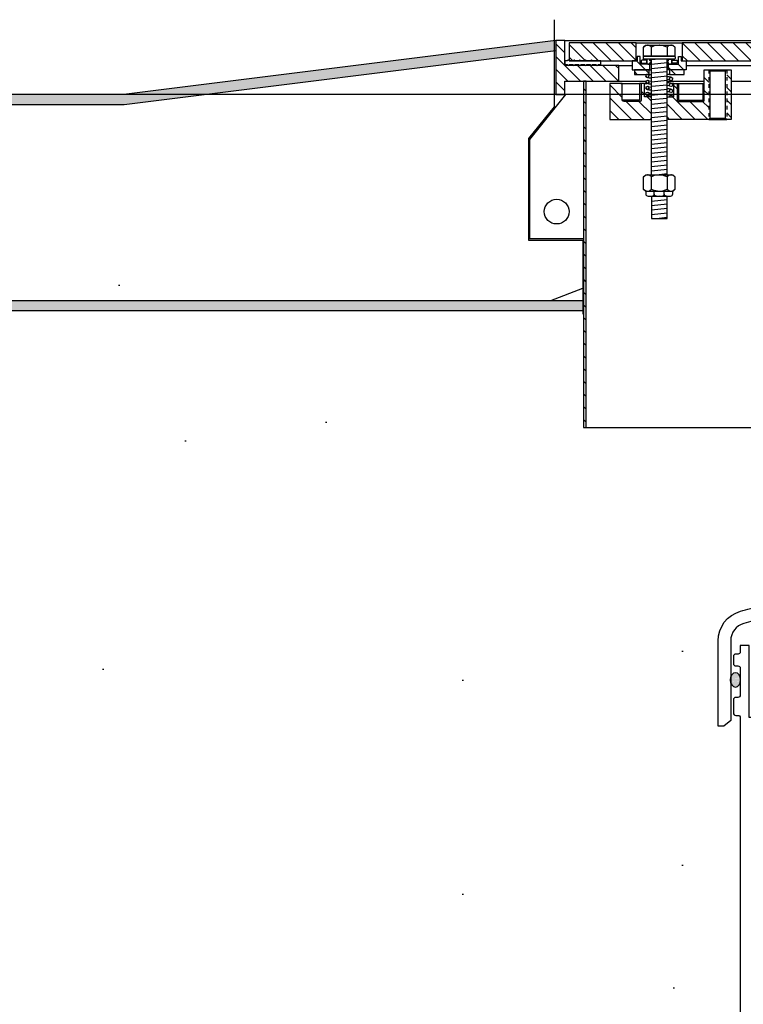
# Model space of a CAD drawing. Extents: x -169 to 7270, y -140 to 2984.
# Tile 553 of 656: x 6778 to 6798, y 395 to 422. Entities that reach past the tile are written whole.
import ezdxf

# ---------------------------------------------------------------- set-up
doc = ezdxf.new("R2010")
doc.units = 0
doc.header["$MEASUREMENT"] = 0
doc.header["$PDSIZE"] = 1
doc.linetypes.add('HIDDEN5', pattern=[0.05, 0.025, -0.025])
doc.layers.get('DEFPOINTS').update_dxf_attribs({"linetype": 'CONTINUOUS'})
for name, color, linetype in [('CONCRETE-HATCH', 2, 'CONTINUOUS'), ('DIM', 3, 'CONTINUOUS'), ('FRP-SUMP', 2, 'CONTINUOUS'), ('MULTI-PORT-MANHOLE', 4, 'CONTINUOUS'), ('MULTI-PORT-MANHOLE-HATCH', 252, 'CONTINUOUS'), ('PEAGRAVEL-HATCH', 3, 'CONTINUOUS'), ('TANK-SLAB', 6, 'CONTINUOUS')]:
    doc.layers.add(name, color=color, linetype=linetype)
doc.layers.add('FREEZE-LINES', color=8, linetype='CONTINUOUS', plot=False)
doc.styles.add('SIMPLEX', font='simplex')
doc.dimstyles.new('DIM64', dxfattribs={"dimscale": 64, "dimtxt": 0.09375, "dimasz": 0.09375, "dimexe": 0.0625, "dimexo": 0.0625, "dimgap": 0.046875, "dimtad": 1, "dimdec": 4, "dimzin": 3, "dimdsep": 46, "dimlunit": 4, "dimtxsty": 'SIMPLEX', "dimcen": 0, "dimclrd": 256, "dimclre": 256, "dimclrt": 256, "dimadec": 0, "dimazin": 0, "dimtfac": 1, "dimtdec": 4, "dimtmove": 0, "dimatfit": 3, "dimfxl": 1, "dimfrac": 2, "dimtolj": 1, "dimtzin": 0, "dimarcsym": 0})
pattern_1 = [(135, (14796.21675, -756.0172), (0.176776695, 0.176776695), [])]

# ---------------------------------------------------------------- blocks, each defined once
blk = doc.blocks.new('*D54')
at = {"layer": 'DEFPOINTS', "color": 0, "transparency": 16777216}
for p in [(7015.694, 414.289), (6391.694, 410.007), (6391.694, 136.516)]:
    blk.add_point(p, dxfattribs=at)
at = {"layer": 'DIM', "lineweight": -2, "transparency": 16777216}
for p, q in [((7015.694, 410.289), (7015.694, 132.516)), ((6391.694, 406.007), (6391.694, 132.516)), ((7009.694, 136.516), (6397.694, 136.516))]:
    blk.add_line(p, q, dxfattribs=at)
at = {"layer": 'DIM', "transparency": 16777216}
for points in [[(6397.694, 137.516), (6397.694, 135.516), (6391.694, 136.516)], [(7009.694, 137.516), (7009.694, 135.516), (7015.694, 136.516)]]:
    blk.add_solid(points, dxfattribs=at)
at = {"layer": 'DIM', "transparency": 16777216, "insert": (6703.694, 144.087), "char_height": 6, "attachment_point": 5, "style": 'SIMPLEX'}
blk.add_mtext('\\A1;52\'-0" (F.V. TANK SLAB)', dxfattribs=at)

msp = doc.modelspace()

# ---------------------------------------------------------------- hatches: boundary and pattern name
at = {"layer": 'CONCRETE-HATCH'}
h = msp.add_hatch(dxfattribs=at)
h.set_pattern_fill('AR-CONC', color=256, scale=2.67, style=0)
h.set_pattern_definition([(50, (6712.847, 414.289), (19.1508, -1.6755), [2.0025, -22.0275]), (355, (6712.847, 414.289), (-3.7047, 20.0835), [1.602, -17.622]), (100.451, (6714.443, 414.149), (15.446, 18.408), [1.702, -18.7205]), (46.184, (6712.847, 419.629), (28.495, -4.4194), [3.004, -33.041]), (96.636, (6715.222, 419.26), (24.9555, 26.009), [2.553, -28.081]), (351.184, (6712.847, 419.63), (24.955, 26.009), [2.403, -26.433]), (21, (6715.517, 418.294), (15.9374, -10.75), [2.0025, -22.0275]), (326, (6715.517, 418.294), (6.4965, 19.3615), [1.602, -17.622]), (71.451, (6716.845, 417.398), (22.434, 8.6116), [1.702, -18.7205]), (37.5, (6712.847, 414.2886), (0.32467, 8.88827), [0, -17.4084, 0, -17.889, 0, -17.68875]), (7.5, (6712.847, 414.289), (7.024, 10.5308), [0, -10.1994, 0, -17.0079, 0, -6.74175]), (327.5, (6706.893, 414.2886), (14.25306, -0.6022), [0, -6.675, 0, -20.826, 0, -27.6345]), (317.5, (6704.223, 414.289), (15.571, 2.6728), [0, -8.6775, 0, -13.8306, 0, -19.6245])])
h.paths.add_polyline_path([(6792.32219, 418.79096), (6793.03762, 419.6672), (6793.03762, 421.21902), (6781.09434, 419.72611), (6721.49127, 419.72611), (6713.5617, 420.7173), (6713.32625, 419.8399), (6712.84708, 419.8399), (6712.84708, 414.28861), (6793.83013, 414.28861), (6793.83013, 415.964), (6792.32219, 415.964)])
at = {"layer": 'FRP-SUMP'}
h = msp.add_hatch(color=256, dxfattribs=at)
edge = h.paths.add_edge_path()
edge.add_ellipse((6798.06549, 403.74985), major_axis=(0, 0.2), ratio=0.72085956, start_angle=-71.031832, end_angle=77.321789, ccw=False)
edge.add_line((6798.20183, 403.81486), (6798.20183, 403.68484))
edge.add_ellipse((6798.06549, 403.74985), major_axis=(0, 0.2), ratio=0.72085956, start_angle=102.678211, end_angle=251.031832, ccw=False)
edge.add_line((6797.92483, 403.70595), (6797.92483, 403.79374))
at = {"layer": 'MULTI-PORT-MANHOLE-HATCH', "linetype": 'Continuous'}
h = msp.add_hatch(dxfattribs=at)
h.set_pattern_fill('LINE', color=256, scale=2, angle=45, style=0)
h.set_pattern_definition(pattern_1)
h.paths.add_polyline_path([(6793.32683, 420.00736), (6793.32683, 420.38236), (6794.82683, 420.38236), (6794.82683, 420.81986), (6793.32683, 420.81986), (6793.32683, 421.50736), (6793.07683, 421.50736), (6793.07683, 420.00736)])
h = msp.add_hatch(dxfattribs=at)
h.set_pattern_fill('LINE', color=256, scale=2, angle=45, style=0)
h.set_pattern_definition(pattern_1)
h.paths.add_polyline_path([(6795.31121, 421.44486), (6793.45183, 421.44486), (6793.45183, 420.94486), (6795.31121, 420.94486)])
h = msp.add_hatch(dxfattribs=at)
h.set_pattern_fill('LINE', color=256, scale=2, angle=45, style=0)
h.set_pattern_definition(pattern_1)
h.paths.add_polyline_path([(6799.95183, 420.56986), (6799.95183, 420.94486), (6799.20183, 420.94486), (6799.20183, 421.44486), (6796.59246, 421.44486), (6796.59246, 420.94486), (6798.82683, 420.94486), (6798.82683, 420.56986)])
h = msp.add_hatch(dxfattribs=at)
h.set_pattern_fill('LINE', color=256, scale=2, angle=45, style=0)
h.set_pattern_definition(pattern_1)
h.paths.add_polyline_path([(6795.69402, 420.85111), (6795.42058, 420.85111), (6795.42058, 421.06986), (6795.34246, 421.06986), (6795.34246, 420.94486), (6795.20183, 420.94486), (6795.20183, 420.69486), (6795.69402, 420.69486)])
h.paths.add_polyline_path([(6796.70183, 420.94486), (6796.56121, 420.94486), (6796.56121, 421.06986), (6796.48308, 421.06986), (6796.48308, 420.85111), (6796.20964, 420.85111), (6796.20964, 420.69486), (6796.70183, 420.69486)])
h.paths.add_polyline_path([(6796.63933, 420.69486), (6796.23308, 420.69486), (6796.23308, 420.56986), (6796.63933, 420.56986)])
h.paths.add_polyline_path([(6795.67058, 420.69486), (6795.26433, 420.69486), (6795.26433, 420.56986), (6795.67058, 420.56986)])
h = msp.add_hatch(dxfattribs=at)
h.set_pattern_fill('LINE', color=256, scale=2, angle=45, style=0)
h.set_pattern_definition(pattern_1)
h.paths.add_polyline_path([(6797.32683, 420.69486), (6797.20183, 420.69486), (6797.20183, 419.85111, -0.41421356), (6797.17058, 419.81986), (6796.48308, 419.81986, -0.41421356), (6796.45183, 419.85111), (6796.45183, 420.31986), (6796.35808, 420.31986), (6796.35808, 419.94486), (6796.20183, 419.94486), (6796.17058, 419.91361), (6796.17058, 419.35111), (6796.20183, 419.31986), (6797.32683, 419.31986)])
h.paths.add_polyline_path([(6797.95183, 420.69486), (6797.82683, 420.69486), (6797.82683, 419.31986), (6797.95183, 419.31986)])
h = msp.add_hatch(dxfattribs=at)
h.set_pattern_fill('LINE', color=256, scale=2, angle=45, style=0)
h.set_pattern_definition([(135, (14755.09145, -756.0172), (0.176776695, 0.176776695), [])])
h.paths.add_polyline_path([(6793.85183, 410.75736), (6793.92653, 410.75736), (6793.92653, 420.38236), (6793.85183, 420.38236)])
h = msp.add_hatch(dxfattribs=at)
h.set_pattern_fill('LINE', color=256, scale=2, angle=45, style=0)
h.set_pattern_definition(pattern_1)
h.paths.add_polyline_path([(6795.73308, 419.91361), (6795.70183, 419.94486), (6795.54558, 419.94486), (6795.54558, 420.31986), (6795.45183, 420.31986), (6795.45183, 419.85111, -0.41421356), (6795.42058, 419.81986), (6794.9781, 419.81986), (6794.94934, 419.82405), (6794.92829, 419.83548), (6794.92058, 419.85111), (6794.92058, 420.31986), (6794.57683, 420.31986), (6794.57683, 419.31986), (6795.70183, 419.31986), (6795.73308, 419.35111)])
at = {"layer": 'PEAGRAVEL-HATCH'}
h = msp.add_hatch(dxfattribs=at)
h.set_pattern_fill('AR-SAND', color=256, scale=7.5, style=0)
h.set_pattern_definition([(37.5, (6712.847, 381.755), (-0.4725, 14.4512), [0, -11.4, 0, -12.75, 0, -12.1875]), (7.5, (6712.847, 381.755), (13.2733, 21.166), [0, -6.15, 0, -10.275, 0, -3.9375]), (327.5, (6703.622, 381.755), (23.356, 0.0424), [0, -3.75, 0, -13.5, 0, -17.625]), (317.5, (6703.622, 381.755), (22.546, 6.5826), [0, -1.875, 0, -8.85, 0, -10.125])])
h.paths.add_polyline_path([(6790.48461, 414.00736), (6712.84708, 414.00736), (6712.84708, 413.49213), (6712.84708, 381.75504), (6790.48461, 381.75504)])
h = msp.add_hatch(dxfattribs=at)
h.set_pattern_fill('AR-SAND', color=256, scale=7.5, style=0)
h.set_pattern_definition([(37.5, (6790.485, 403.73), (-0.472, 14.451), [0, -11.4, 0, -12.75, 0, -12.1875]), (7.5, (6790.485, 403.73), (13.273, 21.166), [0, -6.15, 0, -10.275, 0, -3.9375]), (327.5, (6781.26, 403.73), (23.356, 0.0424), [0, -3.75, 0, -13.5, 0, -17.625]), (317.5, (6781.26, 403.73), (22.546, 6.583), [0, -1.875, 0, -8.85, 0, -10.125])])
h.paths.add_polyline_path([(6798.49618, 409.90017, -0.29327684), (6798.55644, 410.09354), (6799.18691, 410.62256, 0.20935884), (6799.25368, 410.75736), (6793.92653, 410.75736), (6793.85183, 410.75736), (6793.85183, 414.00736), (6790.48461, 414.00736), (6790.48461, 403.73056), (6797.58656, 403.73056), (6797.58656, 404.83739, -0.3360158), (6798.20644, 405.65564, -0.00313047), (6798.76649, 405.80937, 0.33950342), (6798.95183, 406.05086), (6798.95183, 408.26619), (6798.76433, 408.26619), (6798.67058, 408.26619), (6798.67058, 408.39119), (6798.64058, 408.39119), (6798.64058, 409.01619), (6798.67058, 409.01619), (6798.67058, 409.19867, 0.0672126), (6798.65267, 409.33129)])
h = msp.add_hatch(dxfattribs=at)
h.set_pattern_fill('AR-SAND', color=256, scale=7.5, style=0)
h.set_pattern_definition([(37.5, (6790.485, 397.787), (-0.472, 14.451), [0, -11.4, 0, -12.75, 0, -12.1875]), (7.5, (6790.485, 397.787), (13.273, 21.166), [0, -6.15, 0, -10.275, 0, -3.9375]), (327.5, (6781.26, 397.787), (23.356, 0.0424), [0, -3.75, 0, -13.5, 0, -17.625]), (317.5, (6781.26, 397.787), (22.546, 6.583), [0, -1.875, 0, -8.85, 0, -10.125])])
edge = h.paths.add_edge_path()
edge.add_arc((6798.14183, 402.70423), 0.06, 359.979772, 450)
edge.add_line((6798.14183, 402.76423), (6798.07433, 402.76423))
edge.add_arc((6798.07433, 402.82673), 0.0625, 180, 270, ccw=False)
edge.add_line((6798.01183, 402.82673), (6798.01183, 403.20173))
edge.add_arc((6798.07433, 403.20173), 0.0625, 90, 180, ccw=False)
edge.add_line((6798.07433, 403.26423), (6798.13683, 403.26423))
edge.add_arc((6798.13497, 403.33121), 0.06701, 271.586914, 363.83352)
edge.add_line((6798.20183, 403.33569), (6798.20183, 403.68484))
edge.add_ellipse((6798.06549, 403.74985), major_axis=(0, 0.2), ratio=0.72085956, start_angle=116.585007, end_angle=251.031832, ccw=False)
edge.add_line((6797.93656, 403.65069), (6797.93656, 402.62373))
edge.add_line((6797.93656, 402.62373), (6797.74505, 402.46304))
edge.add_line((6797.74505, 402.46304), (6797.58643, 402.46304))
edge.add_line((6797.58643, 402.46304), (6797.58656, 402.62373))
edge.add_line((6797.58656, 402.62373), (6797.58656, 403.73056))
edge.add_line((6797.58656, 403.73056), (6790.48461, 403.73056))
edge.add_line((6790.48461, 403.73056), (6790.48461, 397.78672))
edge.add_line((6790.48461, 397.78672), (6798.20009, 397.78672))
edge.add_line((6798.20009, 397.78672), (6798.20183, 402.70421))
h = msp.add_hatch(dxfattribs=at)
h.set_pattern_fill('AR-SAND', color=256, scale=7.5, style=0)
h.set_pattern_definition([(37.5, (6790.485, 381.755), (-0.4725, 14.451), [0, -11.4, 0, -12.75, 0, -12.1875]), (7.5, (6790.485, 381.755), (13.273, 21.166), [0, -6.15, 0, -10.275, 0, -3.9375]), (327.5, (6781.26, 381.755), (23.356, 0.0424), [0, -3.75, 0, -13.5, 0, -17.625]), (317.5, (6781.26, 381.755), (22.546, 6.583), [0, -1.875, 0, -8.85, 0, -10.125])])
h.paths.add_polyline_path([(6798.20009, 397.78672), (6790.48461, 397.78672), (6790.48461, 381.75504), (6792.74471, 381.75504), (6792.74471, 389.38903, -0.33671624), (6793.9886, 391.0267, -0.00822165), (6798.19836, 392.8692)])
at = {"layer": 'TANK-SLAB'}
for points in [[(6793.07683, 421.22392), (6793.07683, 421.50736), (6781.07683, 420.00736), (6721.50878, 420.00736), (6713.50878, 421.00736), (6713.4449, 420.7319), (6721.49127, 419.72611), (6781.09434, 419.72611)], [(6793.85183, 414.28861), (6712.79165, 414.28861), (6712.79165, 414.00736), (6793.85183, 414.00736)]]:
    msp.add_hatch(color=256, dxfattribs=at).paths.add_polyline_path(points)

# ---------------------------------------------------------------- linework, layer by layer
at = {"layer": 'DEFPOINTS'}
msp.add_lwpolyline([(6793.03762, 422.08841), (6793.03762, 419.6672), (6792.32219, 418.79096), (6792.32219, 415.964), (6793.83013, 415.964), (6793.83013, 413.90406)], dxfattribs=at)
at = {"layer": 'FREEZE-LINES', "linetype": 'Continuous'}
msp.add_line((7225.69428, 420.00736), (6181.69428, 420.00736), dxfattribs=at)
at = {"layer": 'FRP-SUMP'}
msp.add_lwpolyline([(6798.30145, 405.31879, 0.33616492), (6797.93656, 404.83739), (6797.93656, 402.62373), (6797.74505, 402.46304), (6797.58643, 402.46304), (6797.58656, 402.62373), (6797.58656, 404.83739, -0.33616492), (6798.20688, 405.65577, -0.00312802), (6798.76649, 405.80937, 0.33950342), (6798.95183, 406.05086), (6798.95183, 409.33373), (6799.20156, 409.33373), (6799.20156, 405.94679, -0.33985649), (6798.83027, 405.46364, 0.00350371)], format="xyb", close=True, dxfattribs=at)
msp.add_lwpolyline([(6799.45183, 392.56372), (6799.45183, 402.70423), (6798.45183, 402.70423), (6798.45183, 404.70423), (6798.20183, 404.70423), (6798.20183, 404.52736, -0.41421356), (6798.14183, 404.46736), (6798.07183, 404.46736, 0.41421356), (6798.01183, 404.40736), (6798.01183, 404.20173, 0.41421356), (6798.07433, 404.13923), (6798.13683, 404.13923, -0.38676832), (6798.20183, 404.07673), (6798.20183, 403.32673, -0.38676832), (6798.13683, 403.26423), (6798.07433, 403.26423, 0.41421356), (6798.01183, 403.20173), (6798.01183, 402.82673, 0.41421356), (6798.07433, 402.76423), (6798.14183, 402.76423, -0.41421356), (6798.20183, 402.70423), (6798.19836, 392.8692, 0.00822165)], format="xyb", dxfattribs=at)
at = {"layer": 'FRP-SUMP', "extrusion": (0, 0, -1)}
msp.add_ellipse((6798.06549, 403.74985), major_axis=(0, 0.2), ratio=0.72085956, dxfattribs=at)
at = {"layer": 'MULTI-PORT-MANHOLE', "color": 7, "linetype": 'Continuous'}
for p, q in [((6793.32683, 421.50736), (6799.57613, 421.50736)), ((6795.31121, 421.44486), (6796.59246, 421.44486)), ((6795.73308, 420.96171), (6795.6918, 420.96171)), ((6796.17058, 420.96171), (6796.21186, 420.96171)), ((6794.82683, 420.81986), (6795.20183, 420.81986)), ((6795.6918, 420.88111), (6795.73308, 420.88111)), ((6795.69402, 420.85111), (6795.73308, 420.85111)), ((6795.69402, 420.69486), (6795.73308, 420.69486)), ((6796.21186, 420.88111), (6796.17058, 420.88111)), ((6796.20964, 420.85111), (6796.17058, 420.85111)), ((6796.20964, 420.69486), (6796.17058, 420.69486)), ((6796.70183, 420.81986), (6798.82683, 420.81986)), ((6797.32683, 420.69486), (6797.82683, 420.69486)), ((6794.82683, 420.38236), (6795.58521, 420.38236)), ((6795.67058, 420.56986), (6795.73308, 420.56986)), ((6796.23308, 420.56986), (6796.17058, 420.56986)), ((6796.17058, 420.38236), (6797.20183, 420.38236)), ((6797.95183, 420.38236), (6799.33666, 420.38236)), ((6794.92059, 420.31986), (6795.4036, 420.31986)), ((6795.54558, 420.31986), (6795.60467, 420.31986)), ((6796.35808, 420.31986), (6796.29899, 420.31986)), ((6796.48308, 420.31986), (6797.17058, 420.31986)), ((6797.32683, 419.31986), (6797.82683, 419.31986)), ((6793.92653, 410.75736), (6799.25368, 410.75736))]:
    msp.add_line(p, q, dxfattribs=at)
at = {"layer": 'MULTI-PORT-MANHOLE', "color": 2, "linetype": 'Continuous'}
for p, q in [((6795.73532, 421.07171), (6795.73532, 421.32619)), ((6796.16834, 421.32619), (6796.16834, 421.07171)), ((6795.73308, 417.78154), (6795.73308, 420.99171)), ((6796.17058, 417.78154), (6796.17058, 420.99171)), ((6797.35808, 420.66361), (6797.79558, 420.66361)), ((6797.35808, 419.35111), (6797.79558, 419.35111)), ((6795.73532, 417.37556), (6795.73532, 417.72353)), ((6796.16834, 417.72353), (6796.16834, 417.37556))]:
    msp.add_line(p, q, dxfattribs=at)
at = {"layer": 'MULTI-PORT-MANHOLE', "color": 3, "linetype": 'Continuous'}
msp.add_line((6795.73308, 419.89493), (6795.73308, 420.83461), dxfattribs=at)
at = {"layer": 'MULTI-PORT-MANHOLE', "color": 1, "linetype": 'HIDDEN5', "ltscale": 0.4}
for p, q in [((6797.32683, 420.69486), (6797.32683, 419.31986)), ((6797.82683, 420.69486), (6797.82683, 419.31986))]:
    msp.add_line(p, q, dxfattribs=at)
at = {"layer": 'MULTI-PORT-MANHOLE', "linetype": 'Continuous'}
for points in [[(6793.32683, 420.00736), (6793.32683, 420.38236), (6794.82683, 420.38236), (6794.82683, 420.81986), (6793.32683, 420.81986), (6793.32683, 421.50736), (6793.07683, 421.50736), (6793.07683, 420.00736)], [(6795.31121, 421.44486), (6793.45183, 421.44486), (6793.45183, 420.94486), (6795.31121, 420.94486)], [(6799.95183, 420.56986), (6799.95183, 420.94486), (6799.20183, 420.94486), (6799.20183, 421.44486), (6796.59246, 421.44486), (6796.59246, 420.94486), (6798.82683, 420.94486), (6798.82683, 420.56986)], [(6793.85183, 410.75736), (6793.92653, 410.75736), (6793.92653, 420.38236), (6793.85183, 420.38236), (6793.85183, 410.75736)]]:
    msp.add_lwpolyline(points, close=True, dxfattribs=at)
at = {"layer": 'MULTI-PORT-MANHOLE', "color": 2, "linetype": 'Continuous'}
for points in [[(6795.57683, 421.07171), (6795.51882, 421.07171), (6795.51882, 421.32619), (6795.57683, 421.38421), (6796.32683, 421.38421), (6796.38484, 421.32619), (6796.38484, 421.07171), (6796.32683, 421.07171)], [(6795.42058, 421.06986), (6795.34246, 421.06986), (6795.34246, 420.94486), (6795.20183, 420.94486), (6795.20183, 420.69486), (6795.69402, 420.69486), (6795.69402, 420.85111), (6795.42058, 420.85111)], [(6796.48308, 421.06986), (6796.56121, 421.06986), (6796.56121, 420.94486), (6796.70183, 420.94486), (6796.70183, 420.69486), (6796.20964, 420.69486), (6796.20964, 420.85111), (6796.48308, 420.85111)], [(6795.67058, 420.56986), (6795.67058, 420.69486), (6795.26433, 420.69486), (6795.26433, 420.56986), (6795.67058, 420.56986)], [(6796.23308, 420.56986), (6796.63933, 420.56986), (6796.63933, 420.69486), (6796.23308, 420.69486), (6796.23308, 420.56986)], [(6797.79558, 419.35111), (6797.79558, 420.66361), (6797.82683, 420.69486), (6797.95183, 420.69486), (6797.95183, 419.31986), (6797.82683, 419.31986)], [(6795.57683, 417.31754), (6795.51882, 417.37556), (6795.51882, 417.72353), (6795.57683, 417.78154), (6796.32683, 417.78154), (6796.38484, 417.72353), (6796.38484, 417.37556), (6796.32683, 417.31754)]]:
    msp.add_lwpolyline(points, close=True, dxfattribs=at)
for points in [[(6796.38484, 421.32619), (6796.33972, 421.36352), (6796.29018, 421.38421), (6796.27659, 421.38421), (6796.27659, 421.38421), (6796.22032, 421.36769), (6796.16834, 421.32619), (6796.11973, 421.34833), (6796.04408, 421.37303), (6795.96283, 421.38405), (6795.95183, 421.38421), (6795.81232, 421.3591), (6795.73532, 421.32619), (6795.6902, 421.36352), (6795.64067, 421.38421), (6795.62707, 421.38421), (6795.5708, 421.36769), (6795.51882, 421.32619)], [(6796.38484, 417.72353), (6796.33972, 417.76086), (6796.29018, 417.78154), (6796.27659, 417.78154), (6796.27659, 417.78154), (6796.22032, 417.76503), (6796.16834, 417.72353), (6796.11973, 417.74567), (6796.04408, 417.77037), (6795.96283, 417.78138), (6795.95183, 417.78154), (6795.81232, 417.75643), (6795.73532, 417.72353), (6795.6902, 417.76086), (6795.64067, 417.78154), (6795.62707, 417.78154), (6795.5708, 417.76503), (6795.51882, 417.72353)], [(6796.38484, 417.37556), (6796.33972, 417.33823), (6796.29018, 417.31754), (6796.27659, 417.31754), (6796.27659, 417.31754), (6796.22032, 417.33406), (6796.16834, 417.37556), (6796.11973, 417.35342), (6796.04408, 417.32872), (6795.96283, 417.3177), (6795.95183, 417.31754), (6795.81232, 417.34265), (6795.73532, 417.37556), (6795.6902, 417.33823), (6795.64067, 417.31754), (6795.62707, 417.31754), (6795.5708, 417.33406), (6795.51882, 417.37556)], [(6795.73308, 417.18755), (6795.73308, 416.57021), (6796.17058, 416.57021), (6796.17058, 417.18754)]]:
    msp.add_lwpolyline(points, dxfattribs=at)
at = {"layer": 'MULTI-PORT-MANHOLE', "color": 7, "linetype": 'Continuous'}
msp.add_lwpolyline([(6793.43254, 420.96786), (6793.42608, 420.96786), (6793.39183, 420.94786), (6793.32683, 420.94786), (6793.32683, 420.83986), (6793.39183, 420.83986), (6793.42608, 420.81986), (6793.46033, 420.83986), (6793.55233, 420.83986), (6793.58658, 420.81986), (6793.62083, 420.83986), (6793.71283, 420.83986), (6793.74708, 420.81986), (6793.78133, 420.83986), (6793.87333, 420.83986), (6793.90758, 420.81986), (6793.94183, 420.83986), (6794.03383, 420.83986), (6794.06808, 420.81986), (6794.10233, 420.83986), (6794.19433, 420.83986), (6794.22858, 420.81986), (6794.26283, 420.83986), (6794.32683, 420.83986), (6794.32683, 420.94786), (6794.26283, 420.94786), (6794.22858, 420.96786), (6794.19433, 420.94786), (6794.10233, 420.94786), (6794.06808, 420.96786), (6794.03383, 420.94786), (6793.94183, 420.94786), (6793.90758, 420.96786), (6793.87333, 420.94786), (6793.78133, 420.94786), (6793.74708, 420.96786), (6793.71283, 420.94786), (6793.62083, 420.94786), (6793.58658, 420.96786), (6793.55233, 420.94786), (6793.46033, 420.94786), (6793.42608, 420.96786)], dxfattribs=at)
for points in [[(6795.60683, 420.88241), (6795.60683, 420.96041), (6795.46746, 420.96041, 0.41421356), (6795.45183, 420.94479), (6795.45183, 420.89723, 0.41421356), (6795.46183, 420.8816), (6795.60683, 420.8816)], [(6795.60683, 420.88236, 0.41421356), (6795.63808, 420.85111), (6795.66058, 420.85111, 0.41421356), (6795.69183, 420.88236), (6795.69183, 420.88624), (6795.73244, 420.92141), (6795.69183, 420.95658), (6795.69183, 420.96046, 0.41421356), (6795.66058, 420.99171), (6795.63808, 420.99171, 0.41421356), (6795.60683, 420.96046), (6795.60683, 420.88111)], [(6796.29683, 420.88236, -0.41421356), (6796.26558, 420.85111), (6796.24308, 420.85111, -0.41421356), (6796.21183, 420.88236), (6796.21183, 420.88624), (6796.17122, 420.92141), (6796.21183, 420.95658), (6796.21183, 420.96046, -0.41421356), (6796.24308, 420.99171), (6796.26558, 420.99171, -0.41421356), (6796.29683, 420.96046), (6796.29683, 420.88111)], [(6796.29683, 420.88241), (6796.29683, 420.96041), (6796.43621, 420.96041, -0.41421356), (6796.45183, 420.94479), (6796.45183, 420.89723, -0.41421356), (6796.44183, 420.8816), (6796.29683, 420.8816)]]:
    msp.add_lwpolyline(points, format="xyb", dxfattribs=at)
at = {"layer": 'MULTI-PORT-MANHOLE', "color": 2, "linetype": 'Continuous'}
for points in [[(6795.52796, 421.07171), (6796.3757, 421.07171, -0.41421356), (6796.39133, 421.05608), (6796.39133, 421.00734, -0.41421356), (6796.3757, 420.99171), (6795.52796, 420.99171, -0.41421356), (6795.51233, 421.00734), (6795.51233, 421.05608, -0.41421356)], [(6797.32683, 419.31986), (6796.20183, 419.31986), (6796.17058, 419.35111), (6796.17058, 419.91361), (6796.20183, 419.94486), (6796.35808, 419.94486), (6796.35808, 420.31986), (6796.45183, 420.31986), (6796.45183, 419.85111, 0.41421356), (6796.48308, 419.81986), (6797.17058, 419.81986, 0.41421356), (6797.20183, 419.85111), (6797.20183, 420.69486), (6797.32683, 420.69486), (6797.35808, 420.66361), (6797.35808, 419.35111)], [(6794.92058, 419.85111), (6794.92058, 420.31986), (6794.57683, 420.31986), (6794.57683, 419.31986), (6795.70183, 419.31986), (6795.73308, 419.35111), (6795.73308, 419.91361), (6795.70183, 419.94486), (6795.54558, 419.94486), (6795.54558, 420.31986), (6795.45183, 420.31986), (6795.45183, 419.85111, -0.41421356), (6795.42058, 419.81986), (6794.9781, 419.81986), (6794.94934, 419.82405), (6794.92829, 419.83548)]]:
    msp.add_lwpolyline(points, format="xyb", close=True, dxfattribs=at)
at = {"layer": 'MULTI-PORT-MANHOLE', "color": 1, "linetype": 'Continuous'}
for points in [[(6795.60458, 420.56986, 4.45498163), (6795.64311, 420.56986)], [(6796.32321, 419.94486, 0.98838487), (6796.23306, 419.94486)]]:
    msp.add_lwpolyline(points, format="xyb", close=True, dxfattribs=at)
for points in [[(6795.73308, 420.45993), (6795.68043, 420.46697), (6795.66796, 420.46881), (6795.65652, 420.47064), (6795.63862, 420.47385), (6795.62229, 420.4783), (6795.61476, 420.48092), (6795.60702, 420.48444), (6795.60201, 420.48733), (6795.59667, 420.49122), (6795.59189, 420.49563), (6795.58729, 420.50121), (6795.583, 420.50855), (6795.58075, 420.51587)], [(6795.64135, 420.4044), (6795.67313, 420.39249), (6795.73308, 420.38364)], [(6795.73308, 420.55019), (6795.68612, 420.5571), (6795.67145, 420.5594), (6795.64355, 420.56986)], [(6796.17058, 420.51319), (6796.22198, 420.50632), (6796.23445, 420.50448), (6796.24589, 420.50265), (6796.2638, 420.49944), (6796.28012, 420.49499), (6796.28765, 420.49237), (6796.29539, 420.48885), (6796.3004, 420.48596), (6796.30575, 420.48207), (6796.31052, 420.47766), (6796.31513, 420.47208), (6796.31941, 420.46474), (6796.32166, 420.45742)], [(6796.26274, 420.40198), (6796.23097, 420.41389), (6796.17058, 420.4228)], [(6795.45183, 420.31986), (6795.4036, 420.31986), (6795.4036, 419.85111), (6794.92059, 419.85111)], [(6795.73308, 420.29325), (6795.68211, 420.30006), (6795.66964, 420.3019), (6795.6582, 420.30373), (6795.6403, 420.30694), (6795.62397, 420.31139), (6795.61644, 420.31401), (6795.60871, 420.31753), (6795.60369, 420.32042), (6795.59835, 420.32431), (6795.59357, 420.32872), (6795.58897, 420.3343), (6795.58468, 420.34164), (6795.58243, 420.34896)], [(6795.73308, 420.1263), (6795.68211, 420.13311), (6795.66964, 420.13495), (6795.6582, 420.13678), (6795.6403, 420.13999), (6795.62397, 420.14444), (6795.61644, 420.14706), (6795.60871, 420.15058), (6795.60369, 420.15347), (6795.59835, 420.15736), (6795.59357, 420.16177), (6795.58897, 420.16735), (6795.58468, 420.17469), (6795.58243, 420.18202)], [(6795.64135, 420.23745), (6795.67313, 420.22554), (6795.73308, 420.21669)], [(6796.17058, 420.34635), (6796.22198, 420.33948), (6796.23445, 420.33764), (6796.24589, 420.3358), (6796.2638, 420.33259), (6796.28012, 420.32814), (6796.28765, 420.32552), (6796.29539, 420.32201), (6796.3004, 420.31912), (6796.30575, 420.31523), (6796.31052, 420.31082), (6796.31513, 420.30524), (6796.31941, 420.2979), (6796.32166, 420.29057)], [(6796.26274, 420.23513), (6796.23097, 420.24705), (6796.17058, 420.25596)], [(6796.17058, 420.17938), (6796.22198, 420.17251), (6796.23445, 420.17067), (6796.24589, 420.16884), (6796.2638, 420.16563), (6796.28012, 420.16118), (6796.28765, 420.15856), (6796.29539, 420.15504), (6796.3004, 420.15215), (6796.30575, 420.14826), (6796.31052, 420.14385), (6796.31513, 420.13827), (6796.31941, 420.13093), (6796.32166, 420.12361)], [(6796.45183, 420.31986), (6796.48308, 420.31986), (6796.48308, 419.85111), (6797.17058, 419.85111), (6797.17058, 420.31986), (6797.20183, 420.31986)], [(6795.73308, 419.96059), (6795.68027, 419.96765), (6795.6678, 419.96949), (6795.65636, 419.97132), (6795.63846, 419.97453), (6795.62213, 419.97898), (6795.6146, 419.9816), (6795.60687, 419.98512), (6795.60185, 419.98801), (6795.59651, 419.9919), (6795.59173, 419.99631), (6795.58713, 420.00189), (6795.58284, 420.00923), (6795.58059, 420.01656)], [(6795.64135, 420.07174), (6795.67313, 420.05983), (6795.73308, 420.05098)], [(6796.26274, 420.06817), (6796.23097, 420.08008), (6796.17058, 420.08899)], [(6796.17058, 420.01328), (6796.22155, 420.00647), (6796.23402, 420.00462), (6796.24546, 420.00279), (6796.26336, 419.99958), (6796.27969, 419.99513), (6796.28722, 419.99251), (6796.29495, 419.98899), (6796.29997, 419.9861), (6796.30531, 419.98222), (6796.31009, 419.97781), (6796.31469, 419.97222), (6796.31898, 419.96488), (6796.32123, 419.95756)]]:
    msp.add_lwpolyline(points, dxfattribs=at)
at = {"layer": 'MULTI-PORT-MANHOLE', "linetype": 'Continuous'}
msp.add_lwpolyline([(6793.85183, 420.00736), (6793.35183, 420.00736), (6792.35183, 418.75736), (6792.35183, 416.00736), (6793.85183, 416.00736)], dxfattribs=at)
at = {"layer": 'MULTI-PORT-MANHOLE', "color": 2, "linetype": 'Continuous'}
for points in [[(6795.57683, 417.31754), (6795.57683, 417.25005, 0.41421241), (6795.63933, 417.18755), (6796.26433, 417.18754, 0.41421472), (6796.32683, 417.25004), (6796.32683, 417.31754)], [(6795.75184, 417.18755, 0.41186067), (6795.81384, 417.25004), (6795.81384, 417.31754)], [(6795.87584, 417.18755, -0.41186067), (6795.81384, 417.25004), (6795.81384, 417.31754)], [(6796.02782, 417.18755, 0.41186067), (6796.08982, 417.25004), (6796.08982, 417.31754)], [(6796.15182, 417.18755, -0.41186067), (6796.08982, 417.25004), (6796.08982, 417.31754)]]:
    msp.add_lwpolyline(points, format="xyb", dxfattribs=at)
at = {"layer": 'MULTI-PORT-MANHOLE', "color": 1, "linetype": 'Continuous'}
for centre in [(6795.62552, 420.3622), (6796.27857, 420.44418), (6795.62552, 420.19525), (6796.27857, 420.27734), (6796.27857, 420.11037), (6795.62368, 420.02979)]:
    msp.add_circle(centre, 0.04508, dxfattribs=at)
at = {"layer": 'MULTI-PORT-MANHOLE', "linetype": 'Continuous'}
msp.add_circle((6793.10183, 416.75736), 0.34375, dxfattribs=at)
at = {"layer": 'MULTI-PORT-MANHOLE-HATCH'}
for p, q in [((6795.95183, 420.99171), (6795.73308, 420.96892)), ((6796.17058, 420.89103), (6795.73308, 420.84545)), ((6796.17058, 420.76757), (6795.73308, 420.72198)), ((6796.17058, 420.6441), (6795.73308, 420.59852)), ((6796.17058, 420.6441), (6795.73308, 420.59852)), ((6796.17058, 420.52063), (6795.73308, 420.47505)), ((6796.17058, 420.39716), (6795.73308, 420.35158)), ((6796.17058, 420.39716), (6795.73308, 420.35158)), ((6796.17058, 420.27369), (6795.73308, 420.22811)), ((6796.17058, 420.15023), (6795.73308, 420.10464)), ((6796.17058, 420.15023), (6795.73308, 420.10464)), ((6796.17058, 420.02676), (6795.73308, 419.98118)), ((6796.17058, 419.90329), (6795.73308, 419.85771)), ((6796.17058, 419.90329), (6795.73308, 419.85771)), ((6796.17058, 419.77982), (6795.73308, 419.73424)), ((6796.17058, 419.65635), (6795.73308, 419.61077)), ((6796.17058, 419.65635), (6795.73308, 419.61077)), ((6796.17058, 419.53289), (6795.73308, 419.4873)), ((6796.17058, 419.40942), (6795.73308, 419.36384)), ((6796.17058, 419.40942), (6795.73308, 419.36384)), ((6796.17058, 419.28595), (6795.73308, 419.24037)), ((6796.17058, 419.16248), (6795.73308, 419.1169)), ((6796.17058, 419.16248), (6795.73308, 419.1169)), ((6796.17058, 419.03901), (6795.73308, 418.99343)), ((6796.17058, 418.91555), (6795.73308, 418.86996)), ((6796.17058, 418.91555), (6795.73308, 418.86996)), ((6796.17058, 418.79208), (6795.73308, 418.7465)), ((6796.17058, 418.66861), (6795.73308, 418.62303)), ((6796.17058, 418.66861), (6795.73308, 418.62303)), ((6796.17058, 418.54514), (6795.73308, 418.49956)), ((6796.17058, 418.42167), (6795.73308, 418.37609)), ((6796.17058, 418.42167), (6795.73308, 418.37609)), ((6796.17058, 418.29821), (6795.73308, 418.25262)), ((6796.17058, 418.17474), (6795.73308, 418.12916)), ((6796.17058, 418.17474), (6795.73308, 418.12916)), ((6796.17058, 418.05127), (6795.73308, 418.00569)), ((6796.17058, 417.9278), (6795.73308, 417.88222)), ((6796.17058, 417.9278), (6795.73308, 417.88222)), ((6796.17058, 417.80433), (6795.95183, 417.78154)), ((6795.95183, 417.18755), (6795.73308, 417.16475)), ((6796.17058, 417.08687), (6795.73308, 417.04129)), ((6796.17058, 416.9634), (6795.73308, 416.91782)), ((6796.17058, 416.83993), (6795.73308, 416.79435)), ((6796.17058, 416.71646), (6795.73308, 416.67088)), ((6796.17058, 416.593), (6795.95183, 416.57021))]:
    msp.add_line(p, q, dxfattribs=at)
at = {"layer": 'TANK-SLAB'}
for p, q in [((6712.79165, 414.28861), (6793.85183, 414.28861)), ((6712.79165, 414.00736), (6793.85183, 414.00736))]:
    msp.add_line(p, q, dxfattribs=at)
for points in [[(6793.07683, 421.50736), (6781.07683, 420.00736), (6721.50878, 420.00736), (6713.50878, 421.00736)], [(6793.07683, 421.22392), (6781.09434, 419.72611), (6721.49127, 419.72611), (6713.4449, 420.7319)]]:
    msp.add_lwpolyline(points, dxfattribs=at)

# ---------------------------------------------------------------- dimensions: what is measured, and where the dimension line sits
at = {"layer": 'DIM'}
dim = msp.add_linear_dim(base=(6391.69428, 136.51592), p1=(7015.69428, 414.28861), p2=(6391.69428, 410.00736), angle=180, text='<> (F.V. TANK SLAB)', dimstyle='DIM64', dxfattribs=at)
dim.commit()
dim.dimension.update_dxf_attribs({"geometry": '*D54', "text_midpoint": (6703.69428, 144.08735)})

doc.saveas('drawing.dxf')
